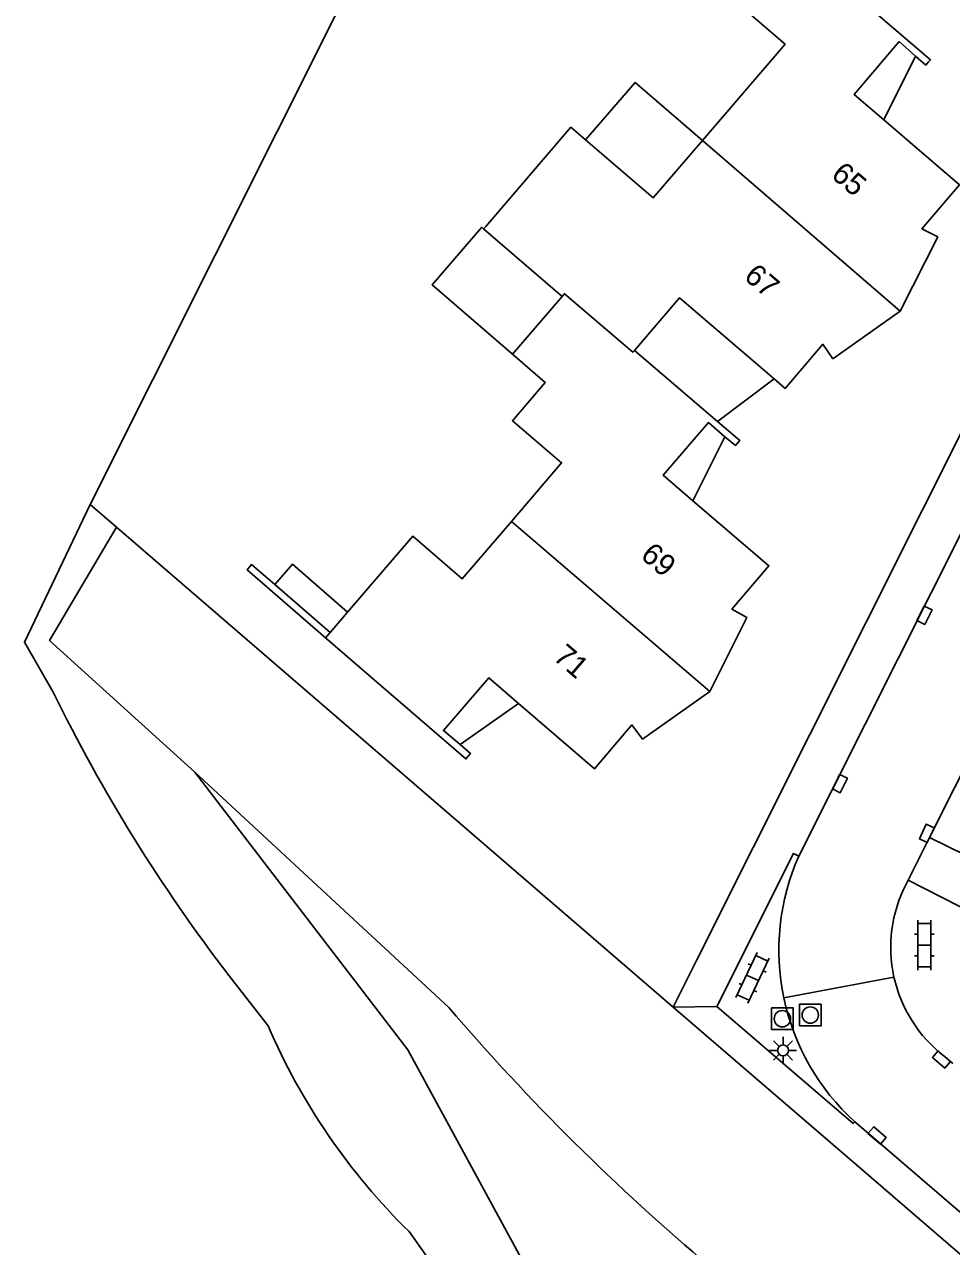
# Model space of a CAD drawing. Extents: x 124000 to 128010, y 398999 to 403000.
# Drawn here: x 127142 to 127184.6, y 400184.9 to 400241.1 of the extents above; entities that cross this region are included whole.
import ezdxf

# ---------------------------------------------------------------- set-up
doc = ezdxf.new("R2010")
doc.units = 0
for name, color, linetype in [('gg-afsc-hekwerk', 7, 'Continuous'), ('gg-afsc-muur', 7, 'Continuous'), ('gg-anno-huisnummerreeks BGT', 7, 'Continuous'), ('gg-bbg-gedigitaliseerde bijgebouw', 7, 'Continuous'), ('gg-bbg-hoofdgebouw', 7, 'Continuous'), ('gg-bbg-luifel en loopbrug', 7, 'Continuous'), ('gg-bbg-tussenscheiding', 7, 'Continuous'), ('gg-knt-bovenkant onderkant talud', 7, 'Continuous'), ('gg-knt-verharding', 7, 'Continuous'), ('gg-knt-verharding nz', 7, 'Continuous'), ('gg-kntw-beschoeiing', 7, 'Continuous'), ('gg-kntw-bovenkant insteek waterloop', 7, 'Continuous'), ('gt-grn-groengrens', 7, 'Continuous'), ('gt-grn-weggrens', 7, 'Continuous'), ('gt-symb-klinker verharding', 7, 'Continuous'), ('gt-symb-kolk', 7, 'Continuous'), ('gt-symb-lichtmast', 7, 'Continuous'), ('gt-symb-rioolschacht', 7, 'Continuous')]:
    doc.layers.add(name, color=color, linetype=linetype)

# ---------------------------------------------------------------- blocks, each defined once
blk = doc.blocks.new('gt0-KOLK')
at = {"layer": 'gt-symb-kolk'}
blk.add_lwpolyline([(0, 0), (0.375, 0), (0.375, 0.4), (-0.375, 0.4), (-0.375, 0), (0, 0)], dxfattribs=at)
blk = doc.blocks.new('gt0-KL1')
at = {"layer": 'gt-symb-klinker verharding'}
for p, q in [((-1.15, 0.3), (1.15, 0.3)), ((-1, -0.3), (-1, 0.3)), ((-0.5, 0.3), (-0.5, 0.45)), ((0, -0.3), (0, 0.3)), ((0.5, 0.3), (0.5, 0.45)), ((1, -0.3), (1, 0.3)), ((-1.15, -0.3), (1.15, -0.3)), ((-0.5, -0.45), (-0.5, -0.3)), ((0.5, -0.45), (0.5, -0.3))]:
    blk.add_line(p, q, dxfattribs=at)
blk = doc.blocks.new('gt0-RS')
at = {"layer": 'gt-symb-rioolschacht'}
blk.add_lwpolyline([(-0.5, -0.5), (0.5, -0.5), (0.5, 0.5), (-0.5, 0.5)], close=True, dxfattribs=at)
blk.add_circle((0, 0), 0.375, dxfattribs=at)
blk = doc.blocks.new('gt0-LMAST')
at = {"layer": 'gt-symb-lichtmast'}
for p, q in [((-0.005, 0.246), (-0.005, 0.621)), ((-0.182, 0.173), (-0.447, 0.438)), ((0.172, 0.173), (0.437, 0.438)), ((-0.255, -0.004), (-0.63, -0.004)), ((-0.182, -0.181), (-0.447, -0.446)), ((-0.005, -0.254), (-0.005, -0.629)), ((0.437, -0.446), (0.172, -0.181)), ((0.245, -0.004), (0.62, -0.004))]:
    blk.add_line(p, q, dxfattribs=at)
blk.add_circle((-0.005, -0.004), 0.25, dxfattribs=at)

msp = doc.modelspace()

# ---------------------------------------------------------------- linework, layer by layer
at = {"layer": 'gg-afsc-hekwerk'}
for p, q in [((127146.239, 400217.955), (127145.021, 400219.005)), ((127171.847, 400195.871), (127146.239, 400217.955)), ((127171.847, 400195.871), (127172.922, 400198.017))]:
    msp.add_line(p, q, dxfattribs=at)
at = {"layer": 'gg-afsc-muur'}
msp.add_lwpolyline([(127153.517, 400215.312), (127152.45, 400216.236), (127152.241, 400215.994), (127155.855, 400212.872)], dxfattribs=at)
at = {"layer": 'gg-bbg-gedigitaliseerde bijgebouw'}
msp.add_line((127156.06, 400213.111), (127153.517, 400215.312), dxfattribs=at)
msp.add_lwpolyline([(127153.517, 400215.312), (127154.329, 400216.25), (127156.869, 400214.052)], dxfattribs=at)
at = {"layer": 'gg-bbg-hoofdgebouw'}
for p, q in [((127163.218, 400231.797), (127163.123, 400231.687)), ((127163.123, 400231.687), (127166.74, 400228.577)), ((127166.74, 400228.577), (127164.452, 400225.916)), ((127173.88, 400222.824), (127170.056, 400226.084)), ((127156.06, 400213.111), (127155.855, 400212.872))]:
    msp.add_line(p, q, dxfattribs=at)
for points in [[(127175.495, 400246.114), (127173.152, 400243.491), (127176.994, 400240.174), (127173.19, 400235.746)], [(127183.577, 400239.346), (127183.686, 400239.459), (127179.576, 400242.984)], [(127181.527, 400236.695), (127180.16, 400237.866), (127182.241, 400240.297), (127182.993, 400239.632)], [(127182.993, 400239.632), (127183.458, 400239.222), (127183.577, 400239.346)], [(127182.29, 400227.899), (127184.014, 400231.31), (127183.282, 400231.686), (127185.02, 400233.704), (127181.527, 400236.695)], [(127167.811, 400235.775), (127167.136, 400236.355), (127163.218, 400231.797)], [(127173.19, 400235.746), (127170.921, 400233.104), (127167.811, 400235.775)], [(127170.056, 400226.084), (127172.137, 400228.511), (127176.489, 400224.779)], [(127176.489, 400224.779), (127176.996, 400224.345), (127178.731, 400226.373), (127179.191, 400225.704), (127182.29, 400227.899)], [(127164.452, 400225.916), (127165.956, 400224.618), (127164.447, 400222.856), (127166.711, 400220.918), (127164.404, 400218.225)], [(127172.751, 400219.171), (127171.384, 400220.342), (127173.463, 400222.771), (127174.223, 400222.121)], [(127174.803, 400221.826), (127174.907, 400221.948), (127173.88, 400222.824)], [(127174.223, 400222.121), (127174.703, 400221.709), (127174.803, 400221.826)], [(127173.528, 400210.391), (127175.224, 400213.793), (127174.535, 400214.188), (127176.246, 400216.18), (127172.751, 400219.171)], [(127164.404, 400218.225), (127162.144, 400215.587), (127159.864, 400217.54), (127156.869, 400214.052)], [(127155.855, 400212.872), (127162.311, 400207.294), (127162.516, 400207.545), (127162.039, 400207.95)], [(127162.039, 400207.95), (127161.275, 400208.599), (127163.362, 400211.02), (127164.725, 400209.844)], [(127164.725, 400209.844), (127168.218, 400206.831), (127169.945, 400208.858), (127170.428, 400208.202), (127173.528, 400210.391)]]:
    msp.add_lwpolyline(points, dxfattribs=at)
at = {"layer": 'gg-bbg-luifel en loopbrug'}
for p, q in [((127181.527, 400236.695), (127182.993, 400239.632)), ((127173.88, 400222.824), (127176.489, 400224.779)), ((127172.751, 400219.171), (127174.223, 400222.121)), ((127164.725, 400209.844), (127162.039, 400207.95))]:
    msp.add_line(p, q, dxfattribs=at)
for points in [[(127173.19, 400235.746), (127170.1, 400238.42), (127167.811, 400235.775)], [(127164.452, 400225.916), (127160.756, 400229.114), (127163.043, 400231.757), (127163.123, 400231.687)]]:
    msp.add_lwpolyline(points, dxfattribs=at)
at = {"layer": 'gg-bbg-tussenscheiding'}
for p, q in [((127173.19, 400235.746), (127182.29, 400227.899)), ((127164.404, 400218.225), (127173.528, 400210.391)), ((127156.869, 400214.052), (127156.06, 400213.111))]:
    msp.add_line(p, q, dxfattribs=at)
msp.add_lwpolyline([(127166.74, 400228.577), (127166.843, 400228.697), (127169.989, 400226.006), (127170.056, 400226.084)], dxfattribs=at)
at = {"layer": 'gg-knt-bovenkant onderkant talud'}
msp.add_line((127149.841, 400206.681), (127161.521, 400195.862), dxfattribs=at)
msp.add_lwpolyline([(127146.239, 400217.955), (127143.157, 400212.749), (127149.841, 400206.681)], dxfattribs=at)
msp.add_arc((127240.397, 400263.293), 103.771, 220.52688, 229.89847, dxfattribs=at)
at = {"layer": 'gg-knt-verharding'}
for p, q in [((127172.922, 400198.017), (127230.094, 400312.167)), ((127182.65, 400201.712), (127183.64, 400203.679)), ((127182.561, 400201.534), (127182.65, 400201.712)), ((127185.722, 400200.143), (127182.65, 400201.712)), ((127180.503, 400188.414), (127171.847, 400195.871)), ((127184.699, 400193.282), (127184.31, 400193.617)), ((127181.45, 400189.513), (127180.195, 400190.593)), ((127199.215, 400174.23), (127181.45, 400189.513)), ((127194.508, 400176.35), (127180.503, 400188.414))]:
    msp.add_line(p, q, dxfattribs=at)
for points in [[(127200.083, 400247.677), (127186.765, 400221.013), (127177.621, 400202.824)], [(127183.64, 400203.679), (127185.261, 400202.873), (127193.686, 400219.707), (127192.069, 400220.532)], [(127177.621, 400202.824), (127177.384, 400202.942), (127173.846, 400195.905)], [(127173.846, 400195.905), (127180.12, 400190.512), (127180.195, 400190.593)]]:
    msp.add_lwpolyline(points, dxfattribs=at)
for centre, radius, start, end in [((127187.39, 400198.493), 10.686, 156.0913, 191.8815), ((127188.166, 400198.619), 6.318, 152.5279, 192.4443), ((127188.164, 400198.621), 6.316, 192.4599, 232.3928), ((127187.391, 400198.494), 10.687, 191.8875, 227.6758)]:
    msp.add_arc(centre, radius, start, end, dxfattribs=at)
at = {"layer": 'gg-knt-verharding nz'}
msp.add_line((127183.64, 400203.679), (127192.069, 400220.532), dxfattribs=at)
at = {"layer": 'gg-kntw-beschoeiing'}
msp.add_lwpolyline([(127145.021, 400219.005), (127216.763, 400362.165), (127216.725, 400362.317)], dxfattribs=at)
at = {"layer": 'gg-kntw-bovenkant insteek waterloop'}
for p, q in [((127153.207, 400195.018), (127151.421, 400197.316)), ((127168.481, 400173.196), (127159.693, 400185.545))]:
    msp.add_line(p, q, dxfattribs=at)
msp.add_lwpolyline([(127143.327, 400210.371), (127142.003, 400212.672), (127145.021, 400219.005)], dxfattribs=at)
for centre, radius, start, end in [((127211.547, 400243.63), 75.895, 205.99058, 217.60661), ((127180.555, 400206.786), 29.773, 203.2822, 225.5153)]:
    msp.add_arc(centre, radius, start, end, dxfattribs=at)
at = {"layer": 'gt-grn-groengrens'}
msp.add_lwpolyline([(127149.841, 400206.681), (127159.631, 400193.913), (127172.81, 400169.693), (127175.704, 400168.602)], dxfattribs=at)
at = {"layer": 'gt-grn-weggrens'}
for p, q in [((127181.997, 400197.258), (127176.933, 400196.293)), ((127171.847, 400195.871), (127173.846, 400195.905))]:
    msp.add_line(p, q, dxfattribs=at)

# ---------------------------------------------------------------- block references
at = {"layer": 'gt-symb-klinker verharding'}
for p, rotation in [((127183.393, 400198.727), 90), ((127175.492, 400197.219), 64.6647230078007)]:
    msp.add_blockref('gt0-KL1', p, dxfattribs=dict(at, rotation=rotation))
at = {"layer": 'gt-symb-kolk'}
for p, rotation in [((127183.223, 400213.992), -116.6675021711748), ((127179.332, 400206.245), -116.56505117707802), ((127183.69, 400203.786), 64.97272120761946), ((127184.31, 400193.617), 139.3800604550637), ((127181.088, 400189.817), -40.70074479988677)]:
    msp.add_blockref('gt0-KOLK', p, dxfattribs=dict(at, rotation=rotation))
at = {"layer": 'gt-symb-lichtmast'}
msp.add_blockref('gt0-LMAST', (127176.9, 400193.884), dxfattribs=at)
at = {"layer": 'gt-symb-rioolschacht'}
for p in [(127176.867, 400195.337), (127178.148, 400195.507)]:
    msp.add_blockref('gt0-RS', p, dxfattribs=at)

# ---------------------------------------------------------------- texts
at = {"layer": 'gg-anno-huisnummerreeks BGT'}
for s, rotation, p in [('65', 319.4, (127179.057, 400234.088)), ('67', 319.4, (127175.045, 400229.409)), ('69', 319.3, (127170.289, 400216.576)), ('71', 319.3, (127166.275, 400211.902))]:
    msp.add_text(s, height=1, rotation=rotation, dxfattribs=at).set_placement(p)

doc.saveas('drawing.dxf')
